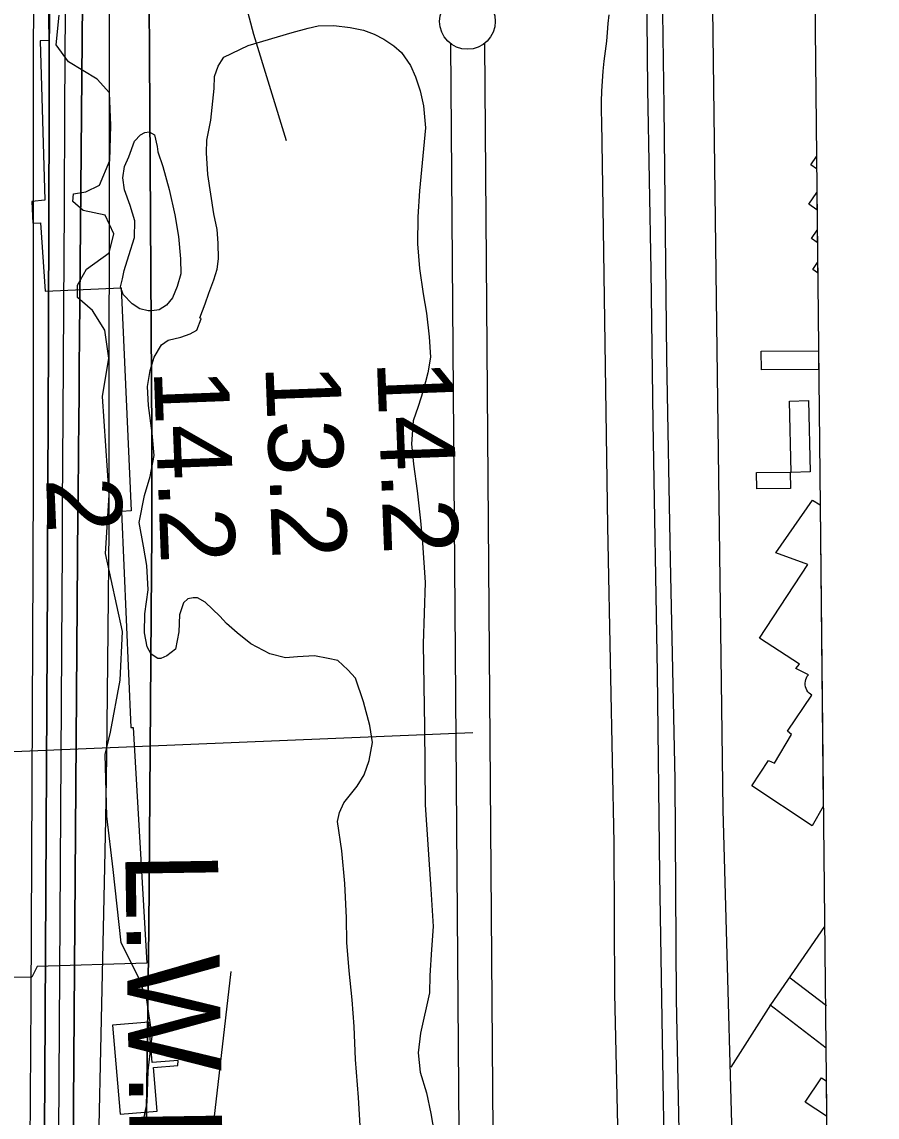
# Model space of a CAD drawing. Extents: x 3625074 to 3663148, y 511451 to 537151.
# Drawn here: x 3660216 to 3660982, y 521511 to 522491 of the extents above; entities that cross this region are included whole.
import ezdxf

# ---------------------------------------------------------------- set-up
doc = ezdxf.new("R2010")
doc.units = 0
for name, color, linetype in [('V-BLDG-OTLN', 7, 'Continuous'), ('V-CHAN-DOCK', 7, 'Continuous'), ('V-GRID-FRAM', 7, 'Continuous'), ('V-RAIL-TRAK', 7, 'Continuous'), ('V-RIVR-EDGE', 7, 'Continuous'), ('V-RIVR-RANG', 7, 'Continuous'), ('V-ROAD-CNTR', 7, 'Continuous'), ('V-RRAP-RVMT', 7, 'Continuous'), ('V-SITE-VEGE', 7, 'Continuous'), ('V-SURV-LINE', 7, 'Continuous'), ('V-TOPO-DPTH', 7, 'Continuous'), ('V-TOPO-MINR', 7, 'Continuous'), ('V-TOPO-WATR', 7, 'Continuous'), ('V-TOPO-WATR-IDEN', 7, 'Continuous')]:
    doc.layers.add(name, color=color, linetype=linetype)

msp = doc.modelspace()

# ---------------------------------------------------------------- linework, layer by layer
at = {"layer": 'V-BLDG-OTLN'}
for p, q in [((3660922.61, 522363.49), (3660927.64, 522370.87)), ((3660927.64, 522370.87), (3660927.75, 522359.98)), ((3660927.75, 522359.98), (3660922.61, 522363.49)), ((3660920.87, 522328.15), (3660927.98, 522338.56)), ((3660927.98, 522338.56), (3660928.14, 522323.19)), ((3660928.14, 522323.19), (3660920.87, 522328.15)), ((3660923.27, 522297.44), (3660928.33, 522304.85)), ((3660928.33, 522304.85), (3660928.45, 522293.91)), ((3660928.45, 522293.91), (3660923.27, 522297.44)), ((3660924.47, 522269.78), (3660928.64, 522275.88)), ((3660928.64, 522275.88), (3660928.73, 522266.87)), ((3660928.73, 522266.87), (3660924.47, 522269.78)), ((3660878.34, 522196.73), (3660929.46, 522197.03)), ((3660878.44, 522179.8), (3660878.34, 522196.73)), ((3660929.46, 522197.03), (3660929.64, 522180.1)), ((3660929.64, 522180.1), (3660878.44, 522179.8)), ((3660891.36, 522016.11), (3660924.08, 522063.36)), ((3660924.08, 522063.36), (3660930.9, 522059.17)), ((3660930.9, 522059.17), (3660933.74, 521788.92)), ((3660920.1, 522005.56), (3660891.36, 522016.11)), ((3660876.78, 521939.6), (3660920.1, 522005.56)), ((3660912.39, 521916.54), (3660876.78, 521939.6)), ((3660909.37, 521912.46), (3660912.39, 521916.54)), ((3660920.49, 521906.95), (3660909.37, 521912.46)), ((3660917.62, 521899.46), (3660917.78, 521901.08)), ((3660917.78, 521901.08), (3660918.16, 521902.67)), ((3660918.16, 521902.67), (3660918.74, 521904.2)), ((3660918.74, 521904.2), (3660919.52, 521905.63)), ((3660919.52, 521905.63), (3660920.49, 521906.95)), ((3660917.69, 521897.83), (3660917.62, 521899.46)), ((3660917.97, 521896.22), (3660917.69, 521897.83)), ((3660918.47, 521894.66), (3660917.97, 521896.22)), ((3660919.17, 521893.18), (3660918.47, 521894.66)), ((3660920.06, 521891.82), (3660919.17, 521893.18)), ((3660921.12, 521890.58), (3660920.06, 521891.82)), ((3660922.35, 521889.5), (3660921.12, 521890.58)), ((3660901.88, 521856.5), (3660923.71, 521888.59)), ((3660923.71, 521888.59), (3660922.35, 521889.5)), ((3660890.16, 521827.77), (3660905.37, 521853.49)), ((3660905.37, 521853.49), (3660901.88, 521856.5)), ((3660869.72, 521807.47), (3660884.89, 521830.23)), ((3660884.89, 521830.23), (3660890.16, 521827.77)), ((3660924, 521771.67), (3660869.72, 521807.47)), ((3660933.74, 521788.92), (3660924, 521771.67)), ((3660917.73, 521524.37), (3660932.25, 521546.22)), ((3660932.25, 521546.22), (3660936.31, 521543.52)), ((3660936.31, 521543.52), (3660936.64, 521511.81)), ((3660936.64, 521511.81), (3660917.73, 521524.37))]:
    msp.add_line(p, q, dxfattribs=at)
for points in [[(3660905.11, 522088.16), (3660903.54, 522151.97), (3660920.62, 522152.38), (3660922.18, 522088.58)], [(3660904.41, 522073.81), (3660874.31, 522073.44), (3660874.13, 522087.97), (3660904.23, 522088.33)]]:
    msp.add_lwpolyline(points, close=True, dxfattribs=at)
at = {"layer": 'V-CHAN-DOCK'}
msp.add_lwpolyline([(3660355.95, 521561.74), (3660332.76, 521559.77), (3660329.7, 521595.92), (3660297.33, 521593.18), (3660304.09, 521513.47), (3660337.25, 521516.28), (3660333.94, 521555.29), (3660355.92, 521557.15), (3660355.95, 521561.74)], dxfattribs=at)
at = {"layer": 'V-GRID-FRAM'}
msp.add_lwpolyline([(3629129.44, 535042.13), (3660791.61, 535359.9), (3660982.02, 517177.98), (3629303.98, 516860.05), (3629129.44, 535042.13)], dxfattribs=at)
at = {"layer": 'V-RAIL-TRAK'}
for points in [[(3660807.28, 520450.94), (3660804.09, 520604.52), (3660801.79, 520808.85), (3660797.88, 520988.42), (3660794.51, 521198.68), (3660793.4, 521369.34), (3660790.84, 521525.27), (3660787.33, 521727.86), (3660785.21, 521908.57), (3660781.5, 522133.01), (3660779.77, 522268.84), (3660776.73, 522431.27), (3660774.7, 522650.37)], [(3660819.53, 520450.64), (3660818.54, 520520.42), (3660818.9, 520640.86), (3660815.9, 520772), (3660812.67, 520989.93), (3660809.21, 521161.82), (3660807.51, 521366.14), (3660802.49, 521616.58), (3660801.24, 521813.22), (3660797.04, 522009.92), (3660793.74, 522190.66), (3660791.22, 522415.66), (3660788.42, 522624.73)]]:
    msp.add_lwpolyline(points, dxfattribs=at)
at = {"layer": 'V-RIVR-EDGE'}
for points in [[(3660288.37, 522155.93), (3660293.97, 522190.23), (3660290.35, 522215.36), (3660279.37, 522233.15), (3660265.92, 522244.83), (3660265.94, 522255.86), (3660273.94, 522269.93), (3660294.2, 522284.58), (3660298.53, 522301.73), (3660290.61, 522318.29), (3660271.01, 522322.63), (3660261.84, 522330.62), (3660262.47, 522337.36), (3660273.5, 522339.17), (3660285.77, 522345.27), (3660295.02, 522367.3), (3660295.71, 522398.55), (3660294.55, 522427.96), (3660283.56, 522440.24), (3660257.86, 522455.63), (3660246.87, 522470.97), (3660249.38, 522497.31)], [(3660317.93, 521473.28), (3660328.47, 521524.11), (3660329.15, 521552.29), (3660332.91, 521583.53), (3660328.08, 521616.02), (3660320.17, 521636.87), (3660304.93, 521666.93), (3660297.74, 521732.51), (3660292.34, 521780.32), (3660290.64, 521835.46), (3660295.59, 521855.67), (3660304.28, 521902.22), (3660306.23, 521945.72), (3660291.08, 522015.61), (3660294.28, 522067.68), (3660288.37, 522155.93)]]:
    msp.add_lwpolyline(points, dxfattribs=at)
at = {"layer": 'V-RIVR-RANG'}
msp.add_line((3660620, 521854.96), (3659600.87, 521812.85), dxfattribs=at)
at = {"layer": 'V-ROAD-CNTR'}
for points in [[(3660659.47, 525029.4), (3660722.28, 524517.58), (3660762.74, 524182.1), (3660786.14, 524010.67), (3660807.06, 523831.54), (3660817.14, 523730.55), (3660820.41, 523651.25), (3660822.85, 523524.14), (3660825.77, 523319.15), (3660828.21, 523001.26), (3660832.67, 522668.84), (3660837.79, 522243.93), (3660843.72, 521786.19), (3660855.01, 521386.14), (3660862.41, 521129.27), (3660857.27, 520874.11), (3660864.87, 520529.62)], [(3660741.7, 522497.79), (3660740.83, 522489.9), (3660740.19, 522481.99), (3660739.79, 522474.06), (3660738.43, 522465.15), (3660737.3, 522456.21), (3660736.4, 522447.25), (3660735.72, 522438.27), (3660735.27, 522429.27), (3660735.04, 522420.26), (3660735.04, 522411.26), (3660735.27, 522402.25), (3660736.81, 522305.76), (3660740.46, 522039.95), (3660743.17, 521904.48), (3660746.12, 521756.48), (3660746.98, 521621.5), (3660749.99, 521476.75)], [(3660934.86, 521681.69), (3660886.7, 521611.45), (3660851.14, 521555.79)], [(3660904.29, 521635.68), (3660936.72, 521610.78)], [(3660886.02, 521611.88), (3660936.49, 521573.13)]]:
    msp.add_lwpolyline(points, dxfattribs=at)
at = {"layer": 'V-RRAP-RVMT'}
for points in [[(3660244.77, 522621.62), (3660240.48, 522621.31), (3660246.14, 522555.88), (3660239.12, 522555.26), (3660240.32, 522474.72), (3660232.56, 522474.48), (3660236.57, 522331.75), (3660225.15, 522330.52), (3660225.85, 522311.1), (3660232.67, 522311.56)], [(3660232.67, 522311.56), (3660236.96, 522250.24), (3660305.18, 522253.48), (3660313.95, 522053.74), (3660305.2, 522052.98), (3660313.59, 521859.73), (3660315.84, 521859.78), (3660328.17, 521648.88), (3660229.8, 521645.9), (3660225, 521636.16), (3660006.99, 521632.69), (3660006.88, 521639.16), (3659816.62, 521633.4)]]:
    msp.add_lwpolyline(points, dxfattribs=at)
at = {"layer": 'V-SITE-VEGE'}
for points in [[(3660519.21, 521503.04), (3660517.5, 521528.41), (3660514.87, 521562.44), (3660513.77, 521592.12), (3660512.03, 521615.88), (3660509.25, 521641.81), (3660507.01, 521667.2), (3660506.86, 521689.31), (3660505.25, 521720.08), (3660502.52, 521749.25), (3660498.68, 521775.74), (3660500.44, 521783.8), (3660504.37, 521792.36), (3660516.5, 521807.24), (3660522.61, 521817.38), (3660527.15, 521830.24), (3660530.13, 521846.37), (3660527.7, 521861.51), (3660522.14, 521882.65), (3660514.96, 521903.8), (3660508.09, 521911.48), (3660499.07, 521919.73), (3660490.47, 521921.49), (3660478.11, 521923.87), (3660463, 521923.06), (3660452.19, 521922.17), (3660438.23, 521925.65), (3660421.13, 521934.59), (3660408.91, 521944.51), (3660399.34, 521952.77), (3660393.53, 521959.34), (3660380.27, 521971.98), (3660373.33, 521975.88), (3660369.56, 521975.94), (3660364.68, 521974.95), (3660360.84, 521971.24), (3660357.41, 521960.52), (3660356.61, 521945.43), (3660353.64, 521929.85), (3660345.98, 521924.05), (3660340.55, 521921.45), (3660337.85, 521921.49), (3660331.99, 521925.38), (3660328.33, 521931.91), (3660325.85, 521944.36), (3660326.16, 521961.61), (3660329.23, 521983.13), (3660328, 522004.72), (3660325.07, 522022.03), (3660321.13, 522043.13), (3660325.87, 522067.32), (3660331.02, 522084.48), (3660334.59, 522103.29), (3660332.79, 522123.28), (3660329.45, 522148.14), (3660328.67, 522164.88), (3660331.08, 522179.4), (3660334.53, 522191.2), (3660341.2, 522202.41), (3660347.21, 522206.61), (3660358.57, 522209.11), (3660366.72, 522212.2), (3660372.71, 522215.33), (3660376.66, 522225.51), (3660375.6, 522226.61), (3660380.13, 522238.93), (3660383.54, 522248.58), (3660388.06, 522260.36), (3660390.93, 522270.02), (3660392.17, 522279.16), (3660391.88, 522293.19), (3660391.02, 522305.61), (3660388.03, 522319.68), (3660382.72, 522354.83), (3660381.45, 522374.27), (3660381.64, 522385.59), (3660385.2, 522403.32), (3660388.39, 522431.85), (3660388.59, 522442.63), (3660391.98, 522451.74), (3660394.76, 522456.54), (3660396.98, 522459.74), (3660418.73, 522470.14), (3660458.31, 522481.85), (3660472.4, 522485.91), (3660481.6, 522487.91), (3660495.63, 522488.2), (3660510.16, 522486.32)], [(3660510.16, 522486.32), (3660521.98, 522483.96), (3660531.63, 522480.55), (3660540.18, 522476.08), (3660549.24, 522469.99), (3660556.14, 522463.94), (3660564.03, 522452.48), (3660568.7, 522442.15), (3660572.79, 522429.67), (3660575.79, 522416.13), (3660577.6, 522396.69), (3660572.29, 522340.15), (3660570.8, 522316.99), (3660570.37, 522292.73), (3660572.14, 522270.59), (3660575.51, 522247.88), (3660578.44, 522230.57), (3660580.77, 522209.5), (3660582.06, 522191.14), (3660579.66, 522177.16), (3660575.6, 522161.05), (3660571.04, 522147.11), (3660566.5, 522134.25), (3660565.06, 522113.78), (3660566.89, 522095.41), (3660570.24, 522071.62), (3660573, 522044.61), (3660574.81, 522025.17), (3660577.42, 521989.52), (3660575.37, 521934.55), (3660576.75, 521860.11), (3660577.14, 521790.54), (3660582.27, 521714.94), (3660584.38, 521681.47), (3660582.94, 521661)], [(3660582.94, 521661), (3660581.45, 521637.84), (3660581.18, 521622.2), (3660572.99, 521586.22), (3660571.06, 521568.45), (3660572.91, 521551.16), (3660578.51, 521532.73), (3660582.5, 521514.32), (3660586.9, 521488.36)]]:
    msp.add_lwpolyline(points, dxfattribs=at)
msp.add_lwpolyline([(3660337.78, 522375.04), (3660342.4, 522362.01), (3660347.97, 522341.42), (3660352.96, 522318.69), (3660356.39, 522299.21), (3660358.2, 522279.22), (3660358.5, 522265.74), (3660355.06, 522254.47), (3660351.1, 522244.3), (3660345.6, 522237.92), (3660339.05, 522233.72), (3660332.57, 522232.76), (3660329.33, 522232.82), (3660321.81, 522234.57), (3660314.88, 522239), (3660306.94, 522247.23), (3660304.37, 522254.29), (3660306.11, 522261.27), (3660307.86, 522268.79), (3660311.87, 522282.2), (3660317, 522298.29), (3660317.27, 522313.38), (3660313.2, 522326.94), (3660308.05, 522341.05), (3660306.63, 522351.86), (3660307.89, 522362.08), (3660311.81, 522370.65), (3660316.91, 522384.58), (3660322.41, 522390.41), (3660326.22, 522392.5), (3660330, 522392.97), (3660334.81, 522390.19), (3660337.32, 522379.9)], close=True, dxfattribs=at)
at = {"layer": 'V-SURV-LINE'}
for points in [[(3660611.64, 520990.94), (3660600.28, 522471.8)], [(3660630.28, 522472.03), (3660641.64, 520991.17)]]:
    msp.add_lwpolyline(points, dxfattribs=at)
msp.add_circle((3660615.12, 522491.89), 25, dxfattribs=at)
at = {"layer": 'V-TOPO-DPTH'}
for points in [[(3660276.25, 523176.77), (3660267.78, 522208.59), (3660267.56, 522183.57), (3660267.34, 522158.56), (3660267.11, 522133.54), (3660266.88, 522108.53), (3660266.47, 522064.34), (3660266.44, 522061.42), (3660266.42, 522058.5), (3660266.39, 522055.57), (3660266.37, 522052.65), (3660259.75, 521154.19)], [(3660259.75, 521154.19), (3660266.37, 522052.65), (3660266.39, 522055.57), (3660266.42, 522058.5), (3660266.44, 522061.42), (3660266.47, 522064.34), (3660266.88, 522108.53), (3660267.11, 522133.54), (3660267.34, 522158.56), (3660267.56, 522183.57), (3660267.78, 522208.59), (3660276.25, 523176.77)], [(3660327.88, 522849.3), (3660332.38, 522121.58), (3660332.51, 522091.31), (3660332.54, 522061.03), (3660332.45, 522030.76), (3660332.27, 522000.49), (3660329.69, 521679.83), (3660328.44, 521562.4), (3660326.78, 521444.98), (3660324.51, 521327.57), (3660321.84, 521210.17), (3660317.26, 521029.61), (3660316.6, 521002.49), (3660315.97, 520975.37), (3660315.38, 520948.25), (3660314.84, 520921.13), (3660313.13, 520832.88), (3660312.17, 520767.94), (3660311.6, 520703), (3660311.63, 520638.05), (3660312.05, 520573.11), (3660313.08, 520478.98)], [(3660240.83, 522549.66), (3660240.49, 522412.03), (3660239.59, 522125.28), (3660239.48, 522091.69), (3660239.35, 522058.11), (3660239.19, 522024.53), (3660239.03, 521990.95), (3660236.66, 521547.64), (3660236.1, 521451.68), (3660235.5, 521355.72), (3660234.81, 521259.76), (3660234.07, 521163.8), (3660232.81, 521009.59), (3660232.66, 520990.73), (3660232.53, 520971.88), (3660232.41, 520953.02), (3660232.3, 520934.17), (3660230.7, 520630.84), (3660230.61, 520598.91), (3660230.63, 520566.99), (3660230.8, 520535.06), (3660231.08, 520503.14)], [(3660231.08, 520503.14), (3660230.8, 520535.06), (3660230.63, 520566.99), (3660230.61, 520598.91), (3660230.7, 520630.84), (3660232.3, 520934.17), (3660232.41, 520953.02), (3660232.53, 520971.88), (3660232.66, 520990.73), (3660232.81, 521009.59), (3660234.07, 521163.8), (3660234.81, 521259.76), (3660235.5, 521355.72), (3660236.1, 521451.68), (3660236.66, 521547.64), (3660239.03, 521990.95), (3660239.19, 522024.53), (3660239.35, 522058.11), (3660239.48, 522091.69), (3660239.59, 522125.28), (3660240.49, 522412.03), (3660240.83, 522549.66)]]:
    msp.add_lwpolyline(points, dxfattribs=at)
at = {"layer": 'V-TOPO-MINR'}
for points in [[(3660453.12, 522384.9), (3660423.96, 522480.02), (3660409.53, 522534.4), (3660397.92, 522589.26), (3660390.51, 522644.85), (3660385.91, 522700.92), (3660364.54, 523190.82), (3660363.45, 523216.76), (3660362.42, 523242.7), (3660361.47, 523268.65), (3660360.57, 523294.6), (3660336.68, 524020.53), (3660334.84, 524077.81), (3660333.04, 524135.1), (3660331.32, 524192.38), (3660329.64, 524249.67), (3660328.82, 524278.65), (3660327.72, 524321.46), (3660326.79, 524364.26), (3660326.11, 524407.07), (3660325.6, 524449.89), (3660316.37, 525466.02)], [(3660220.03, 520467.74), (3660219.2, 520544.04), (3660218.75, 520596.69), (3660218.46, 520649.34), (3660218.41, 520701.99), (3660218.52, 520754.64), (3660219.25, 520920.57), (3660219.37, 520945.95), (3660219.52, 520971.33), (3660219.7, 520996.71), (3660219.9, 521022.08), (3660221.65, 521228.81), (3660222.66, 521357.55), (3660223.58, 521486.29), (3660224.35, 521615.03), (3660225.03, 521743.77), (3660226.24, 522003.66), (3660226.35, 522030.8), (3660226.43, 522057.93), (3660226.48, 522085.06), (3660226.5, 522112.2), (3660226.68, 522858.81)], [(3660313.08, 520478.98), (3660312.05, 520573.11), (3660311.63, 520638.05), (3660311.6, 520703), (3660312.17, 520767.94), (3660313.13, 520832.88), (3660314.84, 520921.13), (3660315.38, 520948.25), (3660315.97, 520975.37), (3660316.6, 521002.49), (3660317.26, 521029.61), (3660321.84, 521210.17), (3660324.51, 521327.57), (3660326.78, 521444.98), (3660328.44, 521562.4), (3660329.69, 521679.83), (3660332.27, 522000.49), (3660332.45, 522030.76), (3660332.54, 522061.03), (3660332.51, 522091.31), (3660332.38, 522121.58), (3660327.88, 522849.3)], [(3660231.08, 520503.14), (3660230.8, 520535.06), (3660230.63, 520566.99), (3660230.61, 520598.91), (3660230.7, 520630.84), (3660232.3, 520934.17), (3660232.41, 520953.02), (3660232.53, 520971.88), (3660232.66, 520990.73), (3660232.81, 521009.59), (3660234.07, 521163.8), (3660234.81, 521259.76), (3660235.5, 521355.72), (3660236.1, 521451.68), (3660236.66, 521547.64), (3660239.03, 521990.95), (3660239.19, 522024.53), (3660239.35, 522058.11), (3660239.48, 522091.69), (3660239.59, 522125.28), (3660240.49, 522412.03), (3660240.83, 522549.66)], [(3660286.01, 520479.64), (3660274.11, 520937.13), (3660273.97, 520943.21), (3660273.85, 520949.29), (3660273.77, 520955.37), (3660273.71, 520961.45), (3660273.7, 520967.52), (3660273.72, 520973.6), (3660273.79, 520979.68), (3660273.9, 520985.76), (3660290.11, 521721.08), (3660291.24, 521777.48), (3660292.21, 521833.87), (3660292.94, 521890.27), (3660293.52, 521946.67), (3660294.25, 522037.29), (3660294.33, 522048.38), (3660294.39, 522059.48), (3660294.43, 522070.58), (3660294.44, 522081.67), (3660294.55, 522412.76), (3660294.7, 522550.65)], [(3660242.64, 520508.75), (3660245.33, 520947.7), (3660245.41, 520960.06), (3660245.49, 520972.42), (3660245.58, 520984.78), (3660245.68, 520997.14), (3660246.47, 521098.65), (3660246.95, 521161.76), (3660247.41, 521224.87), (3660247.83, 521287.98), (3660248.24, 521351.1), (3660252.14, 521977.88), (3660252.39, 522018.09), (3660252.64, 522058.3), (3660252.89, 522098.51), (3660253.13, 522138.72), (3660253.72, 522235.93), (3660254.23, 522324.75), (3660254.7, 522413.56), (3660255.11, 522502.38)], [(3660340.54, 520505.1), (3660341, 520520.24), (3660341.59, 520535.38), (3660360.28, 520943.49), (3660361.02, 520960.4), (3660361.72, 520977.31), (3660362.34, 520994.22), (3660362.92, 521011.14), (3660363.43, 521028.05), (3660363.91, 521044.97), (3660364.34, 521061.89), (3660364.74, 521078.81), (3660367.41, 521200.02), (3660370.17, 521277.48), (3660374.35, 521354.84), (3660380.65, 521432.05), (3660388.37, 521509.17), (3660403.41, 521641.21)]]:
    msp.add_lwpolyline(points, dxfattribs=at)
at = {"layer": 'V-TOPO-WATR'}
msp.add_lwpolyline([(3660259.75, 521154.19), (3660266.37, 522052.65), (3660266.39, 522055.57), (3660266.42, 522058.5), (3660266.44, 522061.42), (3660266.47, 522064.34), (3660266.88, 522108.53), (3660267.11, 522133.54), (3660267.34, 522158.56), (3660267.56, 522183.57), (3660267.78, 522208.59), (3660276.25, 523176.77)], dxfattribs=at)

# ---------------------------------------------------------------- texts
at = {"layer": 'V-RIVR-RANG'}
for s, rotation, p in [('13.2', 272.17833, (3660434.1, 522184.03)), ('14.2', 272.17833, (3660534.02, 522188.08)), ('14.2', 272.17833, (3660334.19, 522179.97)), ('2', 272.46517, (3660237.69, 522082.7))]:
    msp.add_text(s, height=67, rotation=rotation, dxfattribs=at).set_placement(p)
at = {"layer": 'V-TOPO-WATR-IDEN'}
msp.add_text('L.W.R.P.', height=83, rotation=270.89246, dxfattribs=at).set_placement((3660308.68, 521748.28))

doc.saveas('drawing.dxf')
